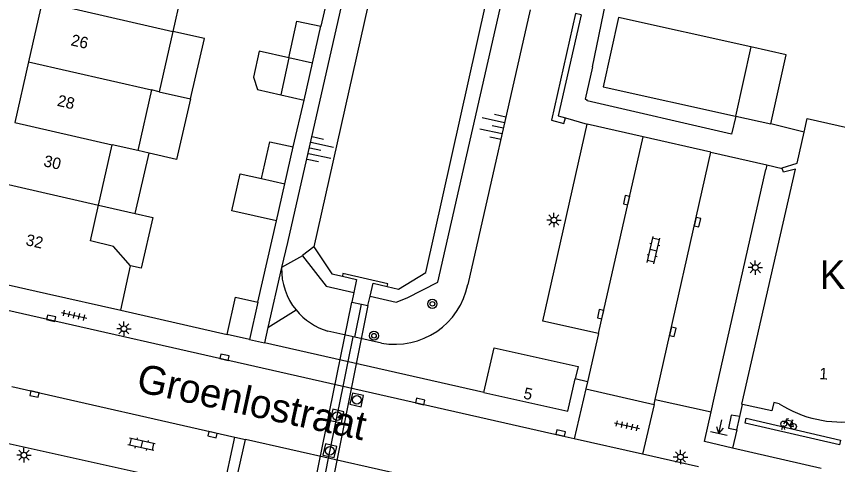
# Model space of a CAD drawing. Extents: x 128000 to 131008, y 398996 to 402500.
# Drawn here: x 129082.2 to 129153.7, y 399219.2 to 399258.2 of the extents above; entities that cross this region are included whole.
import ezdxf

# ---------------------------------------------------------------- set-up
doc = ezdxf.new("R2010")
doc.units = 0
for name, color, linetype in [('gg-afsc-hekwerk', 7, 'Continuous'), ('gg-afsc-muur', 7, 'Continuous'), ('gg-anno-huisnummerreeks BGT', 7, 'Continuous'), ('gg-anno-openbare ruimte label', 7, 'Continuous'), ('gg-bbg-bijgebouw', 7, 'Continuous'), ('gg-bbg-gedigitaliseerde bebouwing', 7, 'Continuous'), ('gg-bbg-gedigitaliseerde bijgebouw', 7, 'Continuous'), ('gg-bbg-hoofdgebouw', 7, 'Continuous'), ('gg-bbg-luifel en loopbrug', 7, 'Continuous'), ('gg-bbg-tussenscheiding', 7, 'Continuous'), ('gg-knt-BGT kruinlijn', 7, 'Continuous'), ('gg-knt-verharding', 7, 'Continuous'), ('gg-knt-verharding nz', 7, 'Continuous'), ('gg-kntw-beschoeiing', 7, 'Continuous'), ('gg-kwrk-duiker nz buis', 7, 'Continuous'), ('gg-kwrk-duiker nz vlak', 7, 'Continuous'), ('gg-kwrk-uitstroombak niveau min 01', 7, 'Continuous'), ('gt-anno-naam bijzondere bebouwing', 7, 'Continuous'), ('gt-grn-groengrens', 7, 'Continuous'), ('gt-grn-weggrens', 7, 'Continuous'), ('gt-symb-boom', 7, 'Continuous'), ('gt-symb-fietsenrek', 7, 'Continuous'), ('gt-symb-klinker verharding', 7, 'Continuous'), ('gt-symb-kolk', 7, 'Continuous'), ('gt-symb-lichtmast', 7, 'Continuous'), ('gt-symb-markant object', 7, 'Continuous'), ('gt-symb-rioolschacht', 7, 'Continuous'), ('gt-symb-talud symbool', 7, 'Continuous'), ('gt-symb-tegel verharding', 7, 'Continuous')]:
    doc.layers.add(name, color=color, linetype=linetype)

# ---------------------------------------------------------------- blocks, each defined once
blk = doc.blocks.new('gt0-LMAST')
at = {"layer": 'gt-symb-lichtmast'}
for p, q in [((-0.182, 0.173), (-0.447, 0.438)), ((-0.005, 0.246), (-0.005, 0.621)), ((0.172, 0.173), (0.437, 0.438)), ((-0.255, -0.004), (-0.63, -0.004)), ((-0.182, -0.181), (-0.447, -0.446)), ((-0.005, -0.254), (-0.005, -0.629)), ((0.437, -0.446), (0.172, -0.181)), ((0.245, -0.004), (0.62, -0.004))]:
    blk.add_line(p, q, dxfattribs=at)
blk.add_circle((-0.005, -0.004), 0.25, dxfattribs=at)
blk = doc.blocks.new('gt0-FREK')
at = {"layer": 'gt-symb-fietsenrek'}
for p, q in [((0.259, 0.762), (0.294, 0.823)), ((0.54, 0.335), (0.259, 0.762)), ((0.294, 0.823), (0.767, 0.714)), ((0.757, 0.841), (0.866, 0.816)), ((0.767, 0.714), (0.84, 0.822)), ((0.767, 0.714), (0.54, 0.335)), ((0.895, 0.252), (0.767, 0.714))]:
    blk.add_line(p, q, dxfattribs=at)
for points in [[(0.036, 0.476), (0.228, 0.708), (0.259, 0.762)], [(0.294, 0.823), (0.36, 0.937), (0.452, 0.935)], [(-0.124, 0), (-0.047, 0.312), (0.053, 0.312), (0.12, 0)], [(0.54, 0.335), (0.555, 0.305), (0.895, 0.252)]]:
    blk.add_lwpolyline(points, dxfattribs=at)
for centre in [(0.036, 0.476), (0.895, 0.252)]:
    blk.add_circle(centre, 0.252, dxfattribs=at)
blk = doc.blocks.new('gt0-KOLK')
at = {"layer": 'gt-symb-kolk'}
blk.add_lwpolyline([(0, 0), (0.375, 0), (0.375, 0.4), (-0.375, 0.4), (-0.375, 0), (0, 0)], dxfattribs=at)
blk = doc.blocks.new('gt0-MARKOB')
at = {"layer": 'gt-symb-markant object'}
for p, q in [((0, 0), (0, 1.2)), ((-0.75, 0), (0.75, 0)), ((0, 0), (-0.3, 0.52)), ((0, 0), (0.3, 0.52))]:
    blk.add_line(p, q, dxfattribs=at)
blk = doc.blocks.new('gt0-TEG1')
at = {"layer": 'gt-symb-tegel verharding'}
for p, q in [((-1.125, 0), (1.125, 0)), ((-0.9, -0.25), (-0.9, 0.25)), ((-0.45, -0.25), (-0.45, 0.25)), ((0, -0.25), (0, 0.25)), ((0.45, -0.25), (0.45, 0.25)), ((0.9, -0.25), (0.9, 0.25))]:
    blk.add_line(p, q, dxfattribs=at)
blk = doc.blocks.new('gt0-TALUD_1')
at = {"layer": 'gt-symb-talud symbool'}
for p, q in [((-1, -1), (-1, 0)), ((-0.5, -2), (-0.5, 0)), ((0.5, -2), (0.5, 0)), ((1, -1), (1, 0)), ((0, -1), (0, 0))]:
    blk.add_line(p, q, dxfattribs=at)
blk = doc.blocks.new('gt0-BOOM')
at = {"layer": 'gt-symb-boom'}
for radius in [0.4, 0.2]:
    blk.add_circle((0, 0), radius, dxfattribs=at)
blk = doc.blocks.new('gt0-KL1')
at = {"layer": 'gt-symb-klinker verharding'}
for p, q in [((-1.15, 0.3), (1.15, 0.3)), ((-1, -0.3), (-1, 0.3)), ((-0.5, 0.3), (-0.5, 0.45)), ((0, -0.3), (0, 0.3)), ((0.5, 0.3), (0.5, 0.45)), ((1, -0.3), (1, 0.3)), ((-1.15, -0.3), (1.15, -0.3)), ((-0.5, -0.45), (-0.5, -0.3)), ((0.5, -0.45), (0.5, -0.3))]:
    blk.add_line(p, q, dxfattribs=at)
blk = doc.blocks.new('gt0-RS')
at = {"layer": 'gt-symb-rioolschacht'}
blk.add_lwpolyline([(-0.5, -0.5), (0.5, -0.5), (0.5, 0.5), (-0.5, 0.5)], close=True, dxfattribs=at)
blk.add_circle((0, 0), 0.375, dxfattribs=at)

msp = doc.modelspace()

# ---------------------------------------------------------------- linework, layer by layer
at = {"layer": 'gg-afsc-hekwerk'}
msp.add_line((129150.813, 399248.15), (129147.917, 399248.865), dxfattribs=at)
at = {"layer": 'gg-afsc-muur'}
for p, q in [((129109.667, 399261.481), (129108.725, 399257.374)), ((129106.33, 399246.858), (129107.261, 399250.952)), ((129103.248, 399233.344), (129104.86, 399240.421)), ((129091.294, 399232.632), (129100.554, 399230.522))]:
    msp.add_line(p, q, dxfattribs=at)
at = {"layer": 'gg-bbg-bijgebouw'}
for p, q in [((129106.65, 399257.83), (129108.725, 399257.374)), ((129107.992, 399254.157), (129108.725, 399257.374)), ((129146.183, 399255.583), (129144.842, 399249.549)), ((129107.261, 399250.952), (129107.992, 399254.157)), ((129144.842, 399249.549), (129144.871, 399249.543)), ((129144.871, 399249.543), (129147.917, 399248.865)), ((129104.27, 399247.32), (129106.33, 399246.858)), ((129105.596, 399243.644), (129106.33, 399246.858)), ((129104.86, 399240.421), (129105.596, 399243.644)), ((129103.248, 399233.344), (129102.504, 399230.078)), ((129102.504, 399230.078), (129100.554, 399230.522))]:
    msp.add_line(p, q, dxfattribs=at)
for points in [[(129147.917, 399248.865), (129149.258, 399254.899), (129146.183, 399255.583)], [(129100.554, 399230.522), (129101.298, 399233.788), (129103.248, 399233.344)]]:
    msp.add_lwpolyline(points, dxfattribs=at)
at = {"layer": 'gg-bbg-gedigitaliseerde bebouwing'}
for p, q in [((129097.027, 399262.189), (129095.84, 399256.934)), ((129095.84, 399256.934), (129094.654, 399251.679)), ((129093.974, 399251.833), (129092.782, 399246.55)), ((129094.654, 399251.679), (129093.974, 399251.833)), ((129089.353, 399241.802), (129090.538, 399247.056)), ((129092.782, 399246.55), (129090.538, 399247.056)), ((129088.651, 399238.689), (129089.353, 399241.802)), ((129091.294, 399232.632), (129092.162, 399236.502))]:
    msp.add_line(p, q, dxfattribs=at)
msp.add_lwpolyline([(129092.162, 399236.502), (129090.658, 399238.187), (129088.651, 399238.689)], dxfattribs=at)
at = {"layer": 'gg-bbg-gedigitaliseerde bijgebouw'}
for p, q in [((129105.925, 399254.626), (129106.65, 399257.83)), ((129105.925, 399254.626), (129105.23, 399251.404)), ((129105.23, 399251.404), (129107.261, 399250.952)), ((129103.545, 399244.109), (129104.27, 399247.32))]:
    msp.add_line(p, q, dxfattribs=at)
msp.add_lwpolyline([(129104.86, 399240.421), (129100.986, 399241.289), (129101.709, 399244.52), (129103.545, 399244.109)], dxfattribs=at)
at = {"layer": 'gg-bbg-hoofdgebouw'}
for p, q in [((129084.453, 399259.547), (129083.261, 399254.266)), ((129083.261, 399254.266), (129082.073, 399249.005)), ((129079, 399235.39), (129084.84, 399234.08)), ((129084.84, 399234.08), (129091.294, 399232.632)), ((129130.24, 399223.84), (129130.885, 399226.666)), ((129122.931, 399225.48), (129130.24, 399223.84)), ((129145.453, 399224.428), (129145.4, 399224.44))]:
    msp.add_line(p, q, dxfattribs=at)
for points in [[(129150.813, 399248.15), (129151.08, 399249.33), (129162.248, 399246.812)], [(129148.917, 399244.996), (129148.901, 399245.05), (129150.2, 399245.441), (129150.813, 399248.15)], [(129145.4, 399224.44), (129150.06, 399244.941), (129149.01, 399244.671), (129148.917, 399244.996)], [(129122.931, 399225.48), (129123.81, 399229.37), (129131.13, 399227.74), (129130.885, 399226.666)], [(129148.66, 399224.49), (129148.19, 399224.61), (129148.02, 399223.86), (129145.453, 399224.428)]]:
    msp.add_lwpolyline(points, dxfattribs=at)
msp.add_arc((129154.064, 399232.848), 9.953, 237.11286, 277.92622, dxfattribs=at)
at = {"layer": 'gg-bbg-luifel en loopbrug'}
for p, q in [((129094.654, 399251.679), (129097.383, 399251.05)), ((129092.569, 399241.06), (129093.782, 399246.319)), ((129093.782, 399246.319), (129092.782, 399246.55)), ((129089.353, 399241.802), (129092.569, 399241.06))]:
    msp.add_line(p, q, dxfattribs=at)
for points in [[(129146.183, 399255.583), (129134.666, 399258.142), (129133.325, 399252.108), (129144.842, 399249.549)], [(129097.383, 399251.05), (129098.594, 399256.299), (129095.84, 399256.934)], [(129105.925, 399254.626), (129103.368, 399255.204), (129102.854, 399252.932), (129103.198, 399251.855), (129105.23, 399251.404)], [(129097.383, 399251.05), (129096.165, 399245.769), (129093.782, 399246.319)], [(129092.569, 399241.06), (129094.083, 399240.711), (129093.064, 399236.294), (129092.162, 399236.502)]]:
    msp.add_lwpolyline(points, dxfattribs=at)
at = {"layer": 'gg-bbg-tussenscheiding'}
for p, q in [((129084.453, 399259.547), (129095.84, 399256.934)), ((129107.992, 399254.157), (129105.925, 399254.626)), ((129083.261, 399254.266), (129093.974, 399251.833)), ((129082.073, 399249.005), (129090.538, 399247.056)), ((129103.545, 399244.109), (129105.596, 399243.644)), ((129080.885, 399243.743), (129089.353, 399241.802))]:
    msp.add_line(p, q, dxfattribs=at)
at = {"layer": 'gg-knt-BGT kruinlijn'}
for p, q in [((129120.48, 399303.16), (129105.81, 399238.531)), ((129126.961, 399258.802), (129121.529, 399234.887)), ((129105.81, 399238.531), (129105.31, 399236.35)), ((129111.674, 399230.29), (129109.338, 399230.81)), ((129114.01, 399229.77), (129111.674, 399230.29))]:
    msp.add_line(p, q, dxfattribs=at)
for centre, radius, start, end in [((129110.936, 399236.206), 5.628, 178.53811, 219.07528), ((129115.169, 399236.149), 6.484, 259.70153, 348.77239), ((129110.935, 399236.204), 5.625, 219.06268, 253.50948)]:
    msp.add_arc(centre, radius, start, end, dxfattribs=at)
at = {"layer": 'gg-knt-verharding'}
for p, q in [((129130.032, 399249.385), (129131.928, 399248.853)), ((129136.812, 399247.744), (129131.928, 399248.853)), ((129142.702, 399246.407), (129136.812, 399247.744)), ((129142.702, 399246.407), (129147.574, 399245.301)), ((129142.982, 399224.963), (129147.482, 399244.895)), ((129147.574, 399245.301), (129147.482, 399244.895)), ((129147.574, 399245.301), (129148.917, 399244.996)), ((129105.31, 399236.35), (129104.11, 399231.118)), ((129129.748, 399221.669), (129079.05, 399233.15)), ((129104.11, 399231.118), (129103.808, 399229.803)), ((129132.913, 399230.599), (129131.957, 399226.393)), ((129122.931, 399225.48), (129103.808, 399229.803)), ((129131.957, 399226.393), (129130.885, 399226.666)), ((129131.957, 399226.393), (129131.82, 399225.79)), ((129131.82, 399225.79), (129137.75, 399224.41)), ((129137.75, 399224.41), (129137.851, 399224.858)), ((129137.851, 399224.858), (129142.716, 399223.786)), ((129142.716, 399223.786), (129142.982, 399224.963)), ((129145.232, 399223.38), (129145.453, 399224.428)), ((129142.13, 399221.19), (129142.716, 399223.786)), ((129144.962, 399222.224), (129145.232, 399223.38)), ((129144.962, 399222.224), (129144.595, 399220.624)), ((129101.106, 399216.661), (129102.154, 399221.359)), ((129117.621, 399217.881), (129102.154, 399221.359)), ((129130.805, 399221.43), (129129.748, 399221.669)), ((129136.743, 399220.085), (129130.805, 399221.43)), ((129144.595, 399220.624), (129142.13, 399221.19)), ((129152.307, 399218.855), (129144.595, 399220.624)), ((129141.631, 399218.978), (129136.743, 399220.085))]:
    msp.add_line(p, q, dxfattribs=at)
for points in [[(129132.383, 399253.854), (129133.71, 399260.35), (129130.15, 399261.13), (129135.46, 399277.25)], [(129131.397, 399258.384), (129129.41, 399249.56), (129130.032, 399249.385)], [(129132.383, 399253.854), (129131.735, 399251.021), (129131.937, 399250.972)], [(129144.871, 399249.543), (129144.5, 399247.98), (129131.913, 399250.868), (129131.937, 399250.972)], [(129132.913, 399230.599), (129128.068, 399231.685), (129131.928, 399248.853)], [(129145.232, 399223.38), (129144.46, 399223.503), (129144.235, 399222.353), (129144.962, 399222.224)], [(129079.806, 399221.407), (129100.224, 399216.862), (129101.237, 399221.567)]]:
    msp.add_lwpolyline(points, dxfattribs=at)
at = {"layer": 'gg-knt-verharding nz'}
for p, q in [((129132.913, 399230.599), (129136.812, 399247.744)), ((129137.851, 399224.858), (129142.702, 399246.407)), ((129081.799, 399225.981), (129101.237, 399221.567)), ((129101.237, 399221.567), (129102.154, 399221.359))]:
    msp.add_line(p, q, dxfattribs=at)
msp.add_lwpolyline([(129153.989, 399221.324), (129153.89, 399220.896), (129145.671, 399222.79), (129145.77, 399223.218), (129153.989, 399221.324)], dxfattribs=at)
at = {"layer": 'gg-kntw-beschoeiing'}
for points in [[(129122.583, 399301.945), (129122.28, 399301.35), (129108.11, 399238.15)], [(129114.504, 399234.703), (129115.48, 399234.481), (129117.88, 399235.92), (129128.32, 399282.8), (129135.34, 399291.35)], [(129108.11, 399238.15), (129109.69, 399235.8), (129110.602, 399235.592)]]:
    msp.add_lwpolyline(points, dxfattribs=at)
at = {"layer": 'gg-kwrk-duiker nz buis'}
for p, q in [((129111.099, 399228.155), (129111.535, 399230.321)), ((129110.662, 399225.991), (129111.099, 399228.155)), ((129109.403, 399219.746), (129110.662, 399225.991)), ((129107.834, 399211.966), (129109.403, 399219.746))]:
    msp.add_line(p, q, dxfattribs=at)
at = {"layer": 'gg-kwrk-duiker nz vlak'}
for p, q in [((129106.34, 399208.33), (129111.42, 399233.35)), ((129112.81, 399233.04), (129107.8, 399208.02))]:
    msp.add_line(p, q, dxfattribs=at)
at = {"layer": 'gg-kwrk-uitstroombak niveau min 01'}
for p, q in [((129111.591, 399234.189), (129111.42, 399233.35)), ((129111.42, 399233.35), (129112.254, 399233.164)), ((129112.254, 399233.164), (129112.81, 399233.04)), ((129112.81, 399233.04), (129113.013, 399233.861))]:
    msp.add_line(p, q, dxfattribs=at)
for points in [[(129114.504, 399234.703), (129114.563, 399234.942), (129110.652, 399235.836), (129110.602, 399235.592)], [(129110.602, 399235.592), (129111.821, 399235.315), (129111.591, 399234.189)], [(129113.013, 399233.861), (129113.29, 399234.98), (129114.504, 399234.703)]]:
    msp.add_lwpolyline(points, dxfattribs=at)
at = {"layer": 'gt-grn-groengrens'}
for p, q in [((129107.144, 399237.368), (129105.31, 399236.35)), ((129111.674, 399230.29), (129112.254, 399233.164)), ((129104.11, 399231.118), (129106.567, 399232.659))]:
    msp.add_line(p, q, dxfattribs=at)
for points in [[(129113.013, 399233.861), (129115.286, 399233.338), (129116.253, 399233.725), (129118.91, 399235.077), (129127.026, 399270.683), (129129.876, 399282.712), (129136.447, 399290.829), (129137.075, 399291.795), (129137.413, 399293.679), (129137.462, 399295.901), (129137.462, 399298.51), (129136.833, 399300.394), (129135.867, 399301.892), (129134.418, 399303.921), (129132.788, 399305.722)], [(129131.397, 399258.384), (129130.91, 399258.494), (129128.818, 399249.207), (129129.897, 399248.904), (129130.032, 399249.385)], [(129108.11, 399238.15), (129107.122, 399237.396), (129107.144, 399237.368)], [(129107.144, 399237.368), (129109.199, 399234.739), (129111.591, 399234.189)]]:
    msp.add_lwpolyline(points, dxfattribs=at)
at = {"layer": 'gt-grn-weggrens'}
for p, q in [((129102.504, 399230.078), (129103.808, 399229.803)), ((129131.82, 399225.79), (129130.805, 399221.43)), ((129137.75, 399224.41), (129136.743, 399220.085))]:
    msp.add_line(p, q, dxfattribs=at)

# ---------------------------------------------------------------- block references
at = {"layer": 'gt-symb-boom', "rotation": 167.28466300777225}
for p in [(129118.442, 399233.19), (129113.354, 399230.413)]:
    msp.add_blockref('gt0-BOOM', p, dxfattribs=at)
at = {"layer": 'gt-symb-fietsenrek'}
msp.add_blockref('gt0-FREK', (129149.004, 399222.251), dxfattribs=at)
at = {"layer": 'gt-symb-klinker verharding'}
for p, rotation in [((129137.696, 399237.863), 77.17287657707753), ((129093.117, 399220.957), 167.58922528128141)]:
    msp.add_blockref('gt0-KL1', p, dxfattribs=dict(at, rotation=rotation))
at = {"layer": 'gt-symb-kolk'}
for p, rotation in [((129135.548, 399242.187), 77.17287657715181), ((129141.34, 399240.359), -102.82712342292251), ((129133.287, 399232.241), 77.17287657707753), ((129085.194, 399231.745), -12.354826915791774), ((129139.188, 399230.799), -102.827123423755), ((129100.299, 399228.345), -12.702731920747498), ((129083.824, 399225.52), 167.1728765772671), ((129117.324, 399224.487), -12.771242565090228), ((129099.34, 399221.993), 167.17287657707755), ((129129.574, 399221.745), -12.590950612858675)]:
    msp.add_blockref('gt0-KOLK', p, dxfattribs=dict(at, rotation=rotation))
at = {"layer": 'gt-symb-lichtmast'}
for p in [(129129.031, 399240.497), (129146.573, 399236.354), (129091.581, 399231.024), (129082.876, 399220.012), (129140.057, 399219.85)]:
    msp.add_blockref('gt0-LMAST', p, dxfattribs=at)
at = {"layer": 'gt-symb-markant object', "rotation": -12.938810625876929}
msp.add_blockref('gt0-MARKOB', (129143.392, 399221.906), dxfattribs=at)
at = {"layer": 'gt-symb-rioolschacht'}
for p, rotation in [((129111.855, 399224.82), -12.535023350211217), ((129110.14, 399223.41), -12.53502335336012), ((129109.511, 399220.393), -12.535023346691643)]:
    msp.add_blockref('gt0-RS', p, dxfattribs=dict(at, rotation=rotation))
at = {"layer": 'gt-symb-talud symbool'}
for p, xscale, yscale, rotation in [((129124.629, 399248.518), 1.0000824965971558, 1.000082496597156, -102.06274602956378), ((129107.759, 399246.757), 1.000291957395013, 1.000291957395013, 77.881239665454)]:
    msp.add_blockref('gt0-TALUD_1', p, dxfattribs=dict(at, xscale=xscale, yscale=yscale, rotation=rotation))
at = {"layer": 'gt-symb-tegel verharding'}
for p, rotation in [((129087.236, 399232.194), -12.646853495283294), ((129135.393, 399222.57), -12.535023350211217)]:
    msp.add_blockref('gt0-TEG1', p, dxfattribs=dict(at, rotation=rotation))

# ---------------------------------------------------------------- texts
at = {"layer": 'gg-anno-huisnummerreeks BGT'}
for s, rotation, p in [('26', 347.3, (129086.895, 399255.726)), ('28', 347.3, (129085.705, 399250.455)), ('30', 347.3, (129084.517, 399245.194)), ('32', 347.3, (129082.965, 399238.319)), ('1', 357.7, (129152.121, 399226.625)), ('5', 347.4, (129126.308, 399224.957))]:
    msp.add_text(s, height=1, rotation=rotation, dxfattribs=at).set_placement(p)
at = {"layer": 'gg-anno-openbare ruimte label'}
msp.add_text('Groenlostraat', height=2.5, rotation=347.8, dxfattribs=at).set_placement((129092.566, 399225.576))
at = {"layer": 'gt-anno-naam bijzondere bebouwing'}
msp.add_text('KERK', height=2.5, dxfattribs=at).set_placement((129152.177, 399234.492))

doc.saveas('drawing.dxf')
